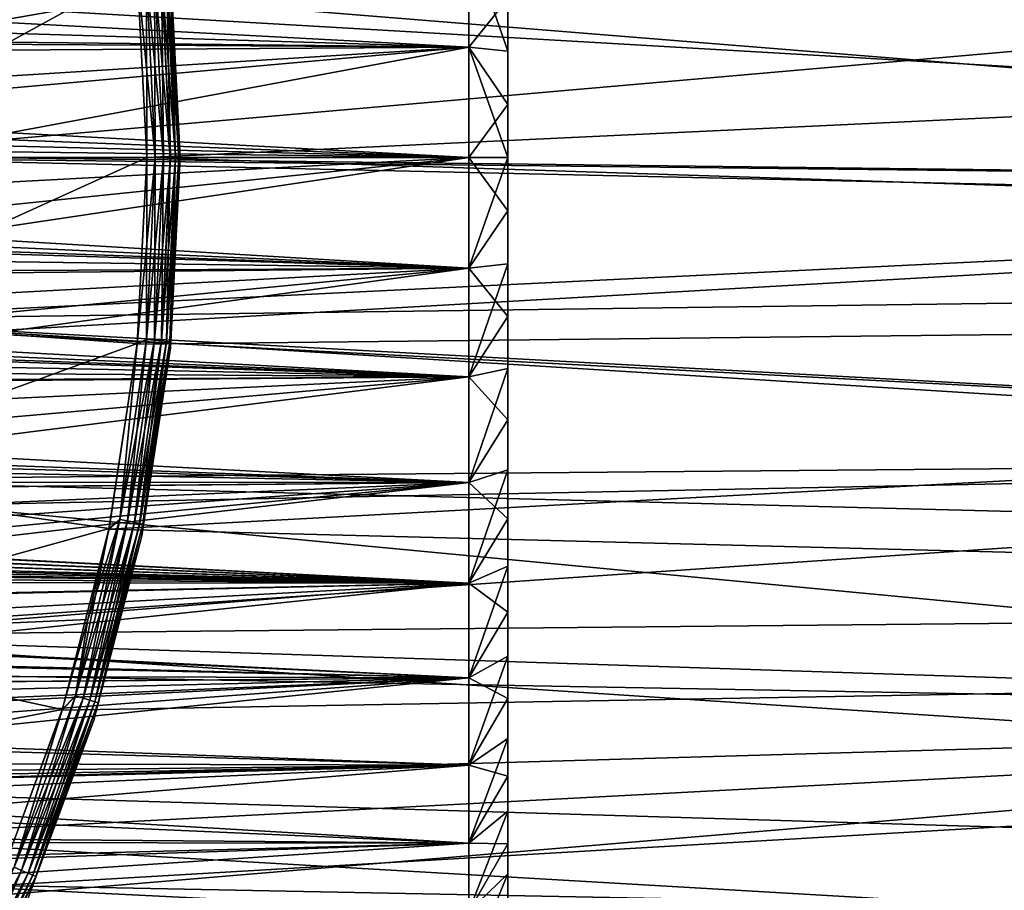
# Model space of a CAD drawing. Header units: millimetres. Extents: x -100 to 100, y -64 to 136.
# Tile 384 of 530: x 26 to 40, y -11 to 2. Entities that reach past the tile are written whole.
import ezdxf

# ---------------------------------------------------------------- set-up
doc = ezdxf.new("R2010")
doc.units = ezdxf.units.MM
doc.header["$LTSCALE"] = 159.143519
for name, color, linetype in [('113', 7, 'CONTINUOUS'), ('173', 7, 'CONTINUOUS'), ('256', 7, 'CONTINUOUS'), ('263', 7, 'CONTINUOUS'), ('264', 7, 'CONTINUOUS'), ('356', 7, 'CONTINUOUS'), ('357', 7, 'CONTINUOUS'), ('360', 7, 'CONTINUOUS'), ('361', 7, 'CONTINUOUS'), ('362', 7, 'CONTINUOUS'), ('363', 7, 'CONTINUOUS'), ('364', 7, 'CONTINUOUS'), ('397', 7, 'CONTINUOUS'), ('407', 7, 'CONTINUOUS'), ('412', 7, 'CONTINUOUS'), ('437', 7, 'CONTINUOUS')]:
    doc.layers.add(name, color=color, linetype=linetype)

msp = doc.modelspace()

# ---------------------------------------------------------------- linework, layer by layer
at = {"layer": '113', "color": 7, "linetype": 'CONTINUOUS', "true_color": 0x8c979c}
for points in [[(32.417, 1.651, -13.595), (5.946, 3.068, -13.821), (32.417, 3.277, -13.297), (32.417, 1.651, -13.595)], [(23.348, 2.181, 13.681), (23.437, 1.707, 13.746), (32.417, 3.277, 13.297), (23.348, 2.181, 13.681)], [(32.417, 3.277, 13.297), (23.437, 1.707, 13.746), (32.417, 1.651, 13.595), (32.417, 3.277, 13.297)], [(5.544, 2.47, -13.947), (5.946, 3.068, -13.821), (32.417, 1.651, -13.595), (5.544, 2.47, -13.947)], [(5.242, 1.943, -14.036), (5.544, 2.47, -13.947), (32.417, 1.651, -13.595), (5.242, 1.943, -14.036)], [(5.024, 1.476, -14.096), (5.242, 1.943, -14.036), (32.417, 1.651, -13.595), (5.024, 1.476, -14.096)], [(32.417, 0, -13.695), (5.024, 1.476, -14.096), (32.417, 1.651, -13.595), (32.417, 0, -13.695)], [(23.437, 1.707, 13.746), (23.516, 1.094, 13.807), (32.417, 1.651, 13.595), (23.437, 1.707, 13.746)], [(23.516, 1.094, 13.807), (23.536, 0.858, 13.824), (32.417, 1.651, 13.595), (23.516, 1.094, 13.807)], [(23.536, 0.858, 13.824), (23.567, 0, 13.85), (32.417, 1.651, 13.595), (23.536, 0.858, 13.824)], [(23.567, 0, 13.85), (32.417, 0, 13.695), (32.417, 1.651, 13.595), (23.567, 0, 13.85)], [(4.875, 1.062, -14.136), (5.024, 1.476, -14.096), (32.417, 0, -13.695), (4.875, 1.062, -14.136)], [(4.779, 0.688, -14.161), (4.875, 1.062, -14.136), (32.417, 0, -13.695), (4.779, 0.688, -14.161)], [(4.726, 0.34, -14.174), (4.779, 0.688, -14.161), (32.417, 0, -13.695), (4.726, 0.34, -14.174)], [(4.709, 0, -14.179), (4.726, 0.34, -14.174), (32.417, 0, -13.695), (4.709, 0, -14.179)]]:
    msp.add_3dface(points, dxfattribs=at)
at = {"layer": '173', "color": 7, "linetype": 'CONTINUOUS', "true_color": 0x8c979c}
for points in [[(4.709, 0, -14.179), (32.417, 0, -13.695), (32.417, -1.651, -13.595), (4.709, 0, -14.179)], [(4.732, -0.398, -14.173), (4.709, 0, -14.179), (32.417, -1.651, -13.595), (4.732, -0.398, -14.173)], [(23.524, -0.915, 13.82), (23.474, -1.337, 13.786), (32.417, 0, 13.695), (23.524, -0.915, 13.82)], [(32.417, 0, 13.695), (23.474, -1.337, 13.786), (32.417, -1.651, 13.595), (32.417, 0, 13.695)], [(23.555, -0.471, 13.842), (23.524, -0.915, 13.82), (32.417, 0, 13.695), (23.555, -0.471, 13.842)], [(23.567, 0, 13.85), (23.555, -0.471, 13.842), (32.417, 0, 13.695), (23.567, 0, 13.85)], [(4.806, -0.812, -14.154), (4.732, -0.398, -14.173), (32.417, -1.651, -13.595), (4.806, -0.812, -14.154)], [(4.945, -1.271, -14.118), (4.806, -0.812, -14.154), (32.417, -1.651, -13.595), (4.945, -1.271, -14.118)], [(5.168, -1.794, -14.057), (4.945, -1.271, -14.118), (32.417, -1.651, -13.595), (5.168, -1.794, -14.057)], [(23.474, -1.337, 13.786), (23.404, -1.745, 13.742), (32.417, -1.651, 13.595), (23.474, -1.337, 13.786)], [(32.417, -3.277, -13.297), (5.168, -1.794, -14.057), (32.417, -1.651, -13.595), (32.417, -3.277, -13.297)], [(23.204, -2.537, 13.622), (23.069, -2.932, 13.545), (32.417, -1.651, 13.595), (23.204, -2.537, 13.622)], [(32.417, -1.651, 13.595), (23.069, -2.932, 13.545), (32.417, -3.277, 13.297), (32.417, -1.651, 13.595)], [(23.315, -2.143, 13.687), (23.204, -2.537, 13.622), (32.417, -1.651, 13.595), (23.315, -2.143, 13.687)], [(23.404, -1.745, 13.742), (23.315, -2.143, 13.687), (32.417, -1.651, 13.595), (23.404, -1.745, 13.742)], [(5.319, -2.086, -14.014), (5.168, -1.794, -14.057), (32.417, -3.277, -13.297), (5.319, -2.086, -14.014)], [(5.5, -2.399, -13.96), (5.319, -2.086, -14.014), (32.417, -3.277, -13.297), (5.5, -2.399, -13.96)], [(5.716, -2.735, -13.894), (5.5, -2.399, -13.96), (32.417, -3.277, -13.297), (5.716, -2.735, -13.894)], [(5.967, -3.097, -13.814), (5.716, -2.735, -13.894), (32.417, -3.277, -13.297), (5.967, -3.097, -13.814)], [(23.069, -2.932, 13.545), (22.907, -3.332, 13.455), (32.417, -3.277, 13.297), (23.069, -2.932, 13.545)], [(6.258, -3.487, -13.715), (5.967, -3.097, -13.814), (32.417, -3.277, -13.297), (6.258, -3.487, -13.715)], [(32.417, -4.857, -12.805), (6.258, -3.487, -13.715), (32.417, -3.277, -13.297), (32.417, -4.857, -12.805)], [(22.498, -4.148, 13.233), (22.253, -4.555, 13.103), (32.417, -3.277, 13.297), (22.498, -4.148, 13.233)], [(32.417, -3.277, 13.297), (22.253, -4.555, 13.103), (32.417, -4.857, 12.805), (32.417, -3.277, 13.297)], [(22.717, -3.739, 13.351), (22.498, -4.148, 13.233), (32.417, -3.277, 13.297), (22.717, -3.739, 13.351)], [(22.907, -3.332, 13.455), (22.717, -3.739, 13.351), (32.417, -3.277, 13.297), (22.907, -3.332, 13.455)], [(6.592, -3.908, -13.595), (6.258, -3.487, -13.715), (32.417, -4.857, -12.805), (6.592, -3.908, -13.595)], [(6.972, -4.362, -13.45), (6.592, -3.908, -13.595), (32.417, -4.857, -12.805), (6.972, -4.362, -13.45)], [(7.399, -4.852, -13.273), (6.972, -4.362, -13.45), (32.417, -4.857, -12.805), (7.399, -4.852, -13.273)], [(22.253, -4.555, 13.103), (21.985, -4.951, 12.964), (32.417, -4.857, 12.805), (22.253, -4.555, 13.103)], [(7.63, -5.071, -13.186), (7.399, -4.852, -13.273), (32.417, -4.857, -12.805), (7.63, -5.071, -13.186)], [(32.417, -6.364, -12.126), (7.63, -5.071, -13.186), (32.417, -4.857, -12.805), (32.417, -6.364, -12.126)], [(21.186, -5.938, 12.558), (20.953, -6.188, 12.441), (32.417, -4.857, 12.805), (21.186, -5.938, 12.558)], [(32.417, -4.857, 12.805), (20.953, -6.188, 12.441), (32.417, -6.364, 12.126), (32.417, -4.857, 12.805)], [(21.437, -5.653, 12.684), (21.186, -5.938, 12.558), (32.417, -4.857, 12.805), (21.437, -5.653, 12.684)], [(21.707, -5.322, 12.821), (21.437, -5.653, 12.684), (32.417, -4.857, 12.805), (21.707, -5.322, 12.821)], [(21.985, -4.951, 12.964), (21.707, -5.322, 12.821), (32.417, -4.857, 12.805), (21.985, -4.951, 12.964)], [(7.659, -5.095, -13.176), (7.63, -5.071, -13.186), (32.417, -6.364, -12.126), (7.659, -5.095, -13.176)], [(7.947, -5.305, -13.088), (7.659, -5.095, -13.176), (32.417, -6.364, -12.126), (7.947, -5.305, -13.088)], [(7.979, -5.326, -13.079), (7.947, -5.305, -13.088), (32.417, -6.364, -12.126), (7.979, -5.326, -13.079)], [(8.346, -5.538, -12.983), (7.979, -5.326, -13.079), (32.417, -6.364, -12.126), (8.346, -5.538, -12.983)], [(8.371, -5.551, -12.977), (8.346, -5.538, -12.983), (32.417, -6.364, -12.126), (8.371, -5.551, -12.977)], [(8.741, -5.729, -12.893), (8.371, -5.551, -12.977), (32.417, -6.364, -12.126), (8.741, -5.729, -12.893)], [(8.926, -5.809, -12.853), (8.741, -5.729, -12.893), (32.417, -6.364, -12.126), (8.926, -5.809, -12.853)], [(9.164, -5.905, -12.805), (8.926, -5.809, -12.853), (32.417, -6.364, -12.126), (9.164, -5.905, -12.805)], [(9.626, -6.072, -12.718), (9.164, -5.905, -12.805), (32.417, -6.364, -12.126), (9.626, -6.072, -12.718)], [(9.643, -6.077, -12.715), (9.626, -6.072, -12.718), (32.417, -6.364, -12.126), (9.643, -6.077, -12.715)], [(10.067, -6.21, -12.642), (9.643, -6.077, -12.715), (32.417, -6.364, -12.126), (10.067, -6.21, -12.642)], [(10.564, -6.345, -12.565), (10.067, -6.21, -12.642), (32.417, -6.364, -12.126), (10.564, -6.345, -12.565)], [(20.953, -6.188, 12.441), (20.509, -6.627, 12.222), (32.417, -6.364, 12.126), (20.953, -6.188, 12.441)], [(12.1, -6.782, -12.304), (10.564, -6.345, -12.565), (32.417, -6.364, -12.126), (12.1, -6.782, -12.304)], [(32.417, -7.78, -11.271), (12.1, -6.782, -12.304), (32.417, -6.364, -12.126), (32.417, -7.78, -11.271)], [(19.639, -7.382, 11.799), (19.209, -7.742, 11.575), (32.417, -6.364, 12.126), (19.639, -7.382, 11.799)], [(32.417, -6.364, 12.126), (19.209, -7.742, 11.575), (32.417, -7.78, 11.271), (32.417, -6.364, 12.126)], [(20.069, -7.024, 12.007), (19.639, -7.382, 11.799), (32.417, -6.364, 12.126), (20.069, -7.024, 12.007)], [(20.509, -6.627, 12.222), (20.069, -7.024, 12.007), (32.417, -6.364, 12.126), (20.509, -6.627, 12.222)], [(12.263, -6.835, -12.272), (12.1, -6.782, -12.304), (32.417, -7.78, -11.271), (12.263, -6.835, -12.272)], [(13.577, -7.309, -11.969), (12.263, -6.835, -12.272), (32.417, -7.78, -11.271), (13.577, -7.309, -11.969)], [(13.714, -7.364, -11.932), (13.577, -7.309, -11.969), (32.417, -7.78, -11.271), (13.714, -7.364, -11.932)], [(14.955, -7.916, -11.547), (13.714, -7.364, -11.932), (32.417, -7.78, -11.271), (14.955, -7.916, -11.547)], [(14.968, -7.922, -11.542), (14.955, -7.916, -11.547), (32.417, -7.78, -11.271), (14.968, -7.922, -11.542)], [(16.023, -8.481, -11.115), (14.968, -7.922, -11.542), (32.417, -7.78, -11.271), (16.023, -8.481, -11.115)], [(32.417, -9.082, -10.251), (16.023, -8.481, -11.115), (32.417, -7.78, -11.271), (32.417, -9.082, -10.251)], [(18.268, -8.834, 10.786), (18.074, -9.24, 10.445), (32.417, -7.78, 11.271), (18.268, -8.834, 10.786)], [(32.417, -7.78, 11.271), (18.074, -9.24, 10.445), (32.417, -9.082, 10.251), (32.417, -7.78, 11.271)], [(18.512, -8.465, 11.073), (18.268, -8.834, 10.786), (32.417, -7.78, 11.271), (18.512, -8.465, 11.073)], [(18.817, -8.111, 11.328), (18.512, -8.465, 11.073), (32.417, -7.78, 11.271), (18.817, -8.111, 11.328)], [(19.209, -7.742, 11.575), (18.817, -8.111, 11.328), (32.417, -7.78, 11.271), (19.209, -7.742, 11.575)], [(16.259, -8.618, -11.004), (16.023, -8.481, -11.115), (32.417, -9.082, -10.251), (16.259, -8.618, -11.004)], [(16.94, -9.046, -10.639), (16.259, -8.618, -11.004), (32.417, -9.082, -10.251), (16.94, -9.046, -10.639)], [(17.405, -9.367, -10.347), (16.94, -9.046, -10.639), (32.417, -9.082, -10.251), (17.405, -9.367, -10.347)], [(32.417, -10.251, -9.082), (17.405, -9.367, -10.347), (32.417, -9.082, -10.251), (32.417, -10.251, -9.082)], [(17.991, -9.472, 10.237), (17.918, -9.732, 9.992), (32.417, -9.082, 10.251), (17.991, -9.472, 10.237)], [(17.918, -9.732, 9.992), (18.491, -10.235, 9.462), (32.417, -9.082, 10.251), (17.918, -9.732, 9.992)], [(18.074, -9.24, 10.445), (17.991, -9.472, 10.237), (32.417, -9.082, 10.251), (18.074, -9.24, 10.445)], [(32.417, -9.082, 10.251), (18.491, -10.235, 9.462), (32.417, -10.251, 9.082), (32.417, -9.082, 10.251)], [(17.721, -9.601, -10.123), (17.405, -9.367, -10.347), (32.417, -10.251, -9.082), (17.721, -9.601, -10.123)], [(18.38, -10.137, -9.569), (17.721, -9.601, -10.123), (32.417, -10.251, -9.082), (18.38, -10.137, -9.569)], [(18.918, -10.603, -9.036), (18.38, -10.137, -9.569), (32.417, -10.251, -9.082), (18.918, -10.603, -9.036)], [(18.491, -10.235, 9.462), (19.024, -10.693, 8.926), (32.417, -10.251, 9.082), (18.491, -10.235, 9.462)], [(32.417, -11.271, -7.78), (18.918, -10.603, -9.036), (32.417, -10.251, -9.082), (32.417, -11.271, -7.78)], [(19.024, -10.693, 8.926), (19.516, -11.11, 8.386), (32.417, -10.251, 9.082), (19.024, -10.693, 8.926)], [(32.417, -10.251, 9.082), (19.516, -11.11, 8.386), (32.417, -11.271, 7.78), (32.417, -10.251, 9.082)], [(19.416, -11.027, -8.499), (18.918, -10.603, -9.036), (32.417, -11.271, -7.78), (19.416, -11.027, -8.499)]]:
    msp.add_3dface(points, dxfattribs=at)
at = {"layer": '256', "linetype": 'CONTINUOUS'}
for points in [[(33, 2.377, 12.46), (33, 1.59, 12.585), (33, 2.377, -12.46), (33, 2.377, 12.46)], [(33, 2.377, -12.46), (33, 1.59, 12.585), (33, 1.59, -12.585), (33, 2.377, -12.46)], [(33, 1.59, 12.585), (33, 0.796, 12.66), (33, 1.59, -12.585), (33, 1.59, 12.585)], [(33, 1.59, -12.585), (33, 0.796, 12.66), (33, 0.796, -12.66), (33, 1.59, -12.585)], [(33, 0, 12.685), (33, 0, -12.685), (33, 0.796, -12.66), (33, 0, 12.685)], [(33, 0.796, 12.66), (33, 0, 12.685), (33, 0.796, -12.66), (33, 0.796, 12.66)], [(33, -0.796, -12.66), (33, 0, -12.685), (33, -0.796, 12.66), (33, -0.796, -12.66)], [(33, -0.796, 12.66), (33, 0, -12.685), (33, 0, 12.685), (33, -0.796, 12.66)], [(33, -1.59, -12.585), (33, -0.796, -12.66), (33, -1.59, 12.585), (33, -1.59, -12.585)], [(33, -1.59, 12.585), (33, -0.796, -12.66), (33, -0.796, 12.66), (33, -1.59, 12.585)], [(33, -2.377, -12.46), (33, -1.59, -12.585), (33, -2.377, 12.46), (33, -2.377, -12.46)], [(33, -2.377, 12.46), (33, -1.59, -12.585), (33, -1.59, 12.585), (33, -2.377, 12.46)], [(33, -3.154, -12.286), (33, -2.377, -12.46), (33, -3.154, 12.286), (33, -3.154, -12.286)], [(33, -3.154, 12.286), (33, -2.377, -12.46), (33, -2.377, 12.46), (33, -3.154, 12.286)], [(33, -3.92, -12.064), (33, -3.154, -12.286), (33, -3.92, 12.064), (33, -3.92, -12.064)], [(33, -3.92, 12.064), (33, -3.154, -12.286), (33, -3.154, 12.286), (33, -3.92, 12.064)], [(33, -4.67, -11.794), (33, -3.92, -12.064), (33, -4.67, 11.794), (33, -4.67, -11.794)], [(33, -4.67, 11.794), (33, -3.92, -12.064), (33, -3.92, 12.064), (33, -4.67, 11.794)], [(33, -5.401, -11.478), (33, -4.67, -11.794), (33, -5.401, 11.478), (33, -5.401, -11.478)], [(33, -5.401, 11.478), (33, -4.67, -11.794), (33, -4.67, 11.794), (33, -5.401, 11.478)], [(33, -6.111, -11.116), (33, -5.401, -11.478), (33, -6.111, 11.116), (33, -6.111, -11.116)], [(33, -6.111, 11.116), (33, -5.401, -11.478), (33, -5.401, 11.478), (33, -6.111, 11.116)], [(33, -6.797, -10.71), (33, -6.111, -11.116), (33, -6.797, 10.71), (33, -6.797, -10.71)], [(33, -6.797, 10.71), (33, -6.111, -11.116), (33, -6.111, 11.116), (33, -6.797, 10.71)], [(33, -7.456, -10.262), (33, -6.797, -10.71), (33, -7.456, 10.262), (33, -7.456, -10.262)], [(33, -7.456, 10.262), (33, -6.797, -10.71), (33, -6.797, 10.71), (33, -7.456, 10.262)], [(33, -8.086, -9.774), (33, -7.456, -10.262), (33, -8.086, 9.774), (33, -8.086, -9.774)], [(33, -8.086, 9.774), (33, -7.456, -10.262), (33, -7.456, 10.262), (33, -8.086, 9.774)], [(33, -8.684, -9.247), (33, -8.086, -9.774), (33, -8.684, 9.247), (33, -8.684, -9.247)], [(33, -8.684, 9.247), (33, -8.086, -9.774), (33, -8.086, 9.774), (33, -8.684, 9.247)], [(33, -9.247, -8.684), (33, -8.684, -9.247), (33, -9.247, 8.684), (33, -9.247, -8.684)], [(33, -9.247, 8.684), (33, -8.684, -9.247), (33, -8.684, 9.247), (33, -9.247, 8.684)], [(33, -9.774, -8.086), (33, -9.247, -8.684), (33, -9.774, 8.086), (33, -9.774, -8.086)], [(33, -9.774, 8.086), (33, -9.247, -8.684), (33, -9.247, 8.684), (33, -9.774, 8.086)], [(33, -10.263, -7.456), (33, -9.774, -8.086), (33, -10.263, 7.456), (33, -10.263, -7.456)], [(33, -10.263, 7.456), (33, -9.774, -8.086), (33, -9.774, 8.086), (33, -10.263, 7.456)], [(33, -10.71, -6.797), (33, -10.263, -7.456), (33, -10.71, 6.797), (33, -10.71, -6.797)], [(33, -10.71, 6.797), (33, -10.263, -7.456), (33, -10.263, 7.456), (33, -10.71, 6.797)], [(33, -11.116, -6.111), (33, -10.71, -6.797), (33, -11.116, 6.111), (33, -11.116, -6.111)], [(33, -11.116, 6.111), (33, -10.71, -6.797), (33, -10.71, 6.797), (33, -11.116, 6.111)]]:
    msp.add_3dface(points, dxfattribs=at)
at = {"layer": '263', "linetype": 'CONTINUOUS'}
for points in [[(32.417, 1.651, -13.595), (32.417, 3.277, -13.297), (33, 1.59, -12.585), (32.417, 1.651, -13.595)], [(32.417, 3.277, -13.297), (33, 2.377, -12.46), (33, 1.59, -12.585), (32.417, 3.277, -13.297)], [(32.417, 3.277, 13.297), (32.417, 1.651, 13.595), (33, 2.377, 12.46), (32.417, 3.277, 13.297)], [(32.417, 1.651, 13.595), (33, 1.59, 12.585), (33, 2.377, 12.46), (32.417, 1.651, 13.595)], [(32.417, 1.651, 13.595), (32.417, 0, 13.695), (33, 0.796, 12.66), (32.417, 1.651, 13.595)], [(32.417, 0, -13.695), (32.417, 1.651, -13.595), (33, 0, -12.685), (32.417, 0, -13.695)], [(33, 0, -12.685), (32.417, 1.651, -13.595), (33, 0.796, -12.66), (33, 0, -12.685)], [(32.417, 1.651, -13.595), (33, 1.59, -12.585), (33, 0.796, -12.66), (32.417, 1.651, -13.595)], [(32.417, 1.651, 13.595), (33, 0.796, 12.66), (33, 1.59, 12.585), (32.417, 1.651, 13.595)], [(32.417, 0, 13.695), (33, 0, 12.685), (33, 0.796, 12.66), (32.417, 0, 13.695)]]:
    msp.add_3dface(points, dxfattribs=at)
at = {"layer": '264', "linetype": 'CONTINUOUS'}
for points in [[(32.417, 0, 13.695), (32.417, -1.651, 13.595), (33, 0, 12.685), (32.417, 0, 13.695)], [(32.417, -1.651, -13.595), (32.417, 0, -13.695), (33, -0.796, -12.66), (32.417, -1.651, -13.595)], [(32.417, 0, -13.695), (33, 0, -12.685), (33, -0.796, -12.66), (32.417, 0, -13.695)], [(32.417, -1.651, 13.595), (33, -0.796, 12.66), (33, 0, 12.685), (32.417, -1.651, 13.595)], [(32.417, -1.651, 13.595), (33, -1.59, 12.585), (33, -0.796, 12.66), (32.417, -1.651, 13.595)], [(32.417, -1.651, -13.595), (33, -0.796, -12.66), (33, -1.59, -12.585), (32.417, -1.651, -13.595)], [(32.417, -1.651, 13.595), (32.417, -3.277, 13.297), (33, -1.59, 12.585), (32.417, -1.651, 13.595)], [(32.417, -3.277, 13.297), (33, -2.377, 12.46), (33, -1.59, 12.585), (32.417, -3.277, 13.297)], [(32.417, -1.651, -13.595), (33, -1.59, -12.585), (33, -2.377, -12.46), (32.417, -1.651, -13.595)], [(32.417, -3.277, -13.297), (32.417, -1.651, -13.595), (33, -2.377, -12.46), (32.417, -3.277, -13.297)], [(32.417, -3.277, 13.297), (33, -3.154, 12.286), (33, -2.377, 12.46), (32.417, -3.277, 13.297)], [(32.417, -3.277, -13.297), (33, -2.377, -12.46), (33, -3.154, -12.286), (32.417, -3.277, -13.297)], [(32.417, -3.277, 13.297), (32.417, -4.857, 12.805), (33, -3.154, 12.286), (32.417, -3.277, 13.297)], [(32.417, -4.857, 12.805), (33, -3.92, 12.064), (33, -3.154, 12.286), (32.417, -4.857, 12.805)], [(32.417, -3.277, -13.297), (33, -3.154, -12.286), (33, -3.92, -12.064), (32.417, -3.277, -13.297)], [(32.417, -4.857, -12.805), (32.417, -3.277, -13.297), (33, -3.92, -12.064), (32.417, -4.857, -12.805)], [(32.417, -4.857, 12.805), (33, -4.67, 11.794), (33, -3.92, 12.064), (32.417, -4.857, 12.805)], [(32.417, -4.857, -12.805), (33, -3.92, -12.064), (33, -4.67, -11.794), (32.417, -4.857, -12.805)], [(32.417, -4.857, 12.805), (32.417, -6.364, 12.126), (33, -4.67, 11.794), (32.417, -4.857, 12.805)], [(32.417, -6.364, 12.126), (33, -5.401, 11.478), (33, -4.67, 11.794), (32.417, -6.364, 12.126)], [(32.417, -4.857, -12.805), (33, -4.67, -11.794), (33, -5.401, -11.478), (32.417, -4.857, -12.805)], [(32.417, -6.364, -12.126), (32.417, -4.857, -12.805), (33, -5.401, -11.478), (32.417, -6.364, -12.126)], [(32.417, -6.364, 12.126), (33, -6.111, 11.116), (33, -5.401, 11.478), (32.417, -6.364, 12.126)], [(32.417, -6.364, -12.126), (33, -5.401, -11.478), (33, -6.111, -11.116), (32.417, -6.364, -12.126)], [(32.417, -6.364, 12.126), (32.417, -7.78, 11.271), (33, -6.111, 11.116), (32.417, -6.364, 12.126)], [(32.417, -7.78, 11.271), (33, -6.797, 10.71), (33, -6.111, 11.116), (32.417, -7.78, 11.271)], [(32.417, -6.364, -12.126), (33, -6.111, -11.116), (33, -6.797, -10.71), (32.417, -6.364, -12.126)], [(32.417, -7.78, -11.271), (32.417, -6.364, -12.126), (33, -6.797, -10.71), (32.417, -7.78, -11.271)], [(32.417, -7.78, 11.271), (33, -7.456, 10.262), (33, -6.797, 10.71), (32.417, -7.78, 11.271)], [(32.417, -7.78, -11.271), (33, -6.797, -10.71), (33, -7.456, -10.262), (32.417, -7.78, -11.271)], [(32.417, -7.78, 11.271), (32.417, -9.082, 10.251), (33, -7.456, 10.262), (32.417, -7.78, 11.271)], [(32.417, -9.082, 10.251), (33, -8.086, 9.774), (33, -7.456, 10.262), (32.417, -9.082, 10.251)], [(32.417, -7.78, -11.271), (33, -7.456, -10.262), (33, -8.086, -9.774), (32.417, -7.78, -11.271)], [(32.417, -9.082, -10.251), (32.417, -7.78, -11.271), (33, -8.086, -9.774), (32.417, -9.082, -10.251)], [(32.417, -9.082, 10.251), (33, -8.684, 9.247), (33, -8.086, 9.774), (32.417, -9.082, 10.251)], [(32.417, -9.082, -10.251), (33, -8.086, -9.774), (33, -8.684, -9.247), (32.417, -9.082, -10.251)], [(32.417, -9.082, 10.251), (32.417, -10.251, 9.082), (33, -8.684, 9.247), (32.417, -9.082, 10.251)], [(32.417, -10.251, 9.082), (33, -9.247, 8.684), (33, -8.684, 9.247), (32.417, -10.251, 9.082)], [(32.417, -9.082, -10.251), (33, -8.684, -9.247), (33, -9.247, -8.684), (32.417, -9.082, -10.251)], [(32.417, -10.251, -9.082), (32.417, -9.082, -10.251), (33, -9.247, -8.684), (32.417, -10.251, -9.082)], [(32.417, -10.251, 9.082), (33, -9.774, 8.086), (33, -9.247, 8.684), (32.417, -10.251, 9.082)], [(32.417, -10.251, -9.082), (33, -9.247, -8.684), (33, -9.774, -8.086), (32.417, -10.251, -9.082)], [(32.417, -10.251, 9.082), (32.417, -11.271, 7.78), (33, -9.774, 8.086), (32.417, -10.251, 9.082)], [(32.417, -11.271, 7.78), (33, -10.263, 7.456), (33, -9.774, 8.086), (32.417, -11.271, 7.78)], [(32.417, -10.251, -9.082), (33, -9.774, -8.086), (33, -10.263, -7.456), (32.417, -10.251, -9.082)], [(32.417, -11.271, -7.78), (32.417, -10.251, -9.082), (33, -10.263, -7.456), (32.417, -11.271, -7.78)], [(32.417, -11.271, 7.78), (33, -10.71, 6.797), (33, -10.263, 7.456), (32.417, -11.271, 7.78)], [(32.417, -11.271, -7.78), (33, -10.263, -7.456), (33, -10.71, -6.797), (32.417, -11.271, -7.78)], [(32.417, -11.271, 7.78), (32.417, -12.126, 6.364), (33, -10.71, 6.797), (32.417, -11.271, 7.78)], [(32.417, -12.126, 6.364), (33, -11.116, 6.111), (33, -10.71, 6.797), (32.417, -12.126, 6.364)], [(32.417, -11.271, -7.78), (33, -10.71, -6.797), (33, -11.116, -6.111), (32.417, -11.271, -7.78)]]:
    msp.add_3dface(points, dxfattribs=at)
at = {"layer": '356', "color": 7, "linetype": 'CONTINUOUS', "true_color": 0x323232}
for points in [[(27.956, 2.843, 47.2), (28.1, 0, 47.2), (27.956, 2.843, 46.2), (27.956, 2.843, 47.2)], [(27.956, 2.843, 46.2), (28.1, 0, 47.2), (28.1, 0, 46.2), (27.956, 2.843, 46.2)]]:
    msp.add_3dface(points, dxfattribs=at)
at = {"layer": '357', "color": 7, "linetype": 'CONTINUOUS', "true_color": 0x323232}
for points in [[(22.269, 2.422, 47.7), (22.4, 0, 47.7), (27.46, 2.781, 47.7), (22.269, 2.422, 47.7)], [(27.46, 2.781, 47.7), (22.4, 0, 47.7), (27.6, 0, 47.7), (27.46, 2.781, 47.7)], [(22.4, 0, 47.7), (22.269, -2.422, 47.7), (27.6, 0, 47.7), (22.4, 0, 47.7)], [(27.6, 0, 47.7), (22.269, -2.422, 47.7), (27.46, -2.781, 47.7), (27.6, 0, 47.7)], [(22.269, -2.422, 47.7), (21.876, -4.815, 47.7), (27.46, -2.781, 47.7), (22.269, -2.422, 47.7)], [(27.46, -2.781, 47.7), (21.876, -4.815, 47.7), (27.037, -5.544, 47.7), (27.46, -2.781, 47.7)], [(21.876, -4.815, 47.7), (21.227, -7.152, 47.7), (27.037, -5.544, 47.7), (21.876, -4.815, 47.7)], [(27.037, -5.544, 47.7), (21.227, -7.152, 47.7), (26.722, -6.907, 47.7), (27.037, -5.544, 47.7)], [(26.722, -6.907, 47.7), (21.227, -7.152, 47.7), (26.337, -8.253, 47.7), (26.722, -6.907, 47.7)], [(21.227, -7.152, 47.7), (20.33, -9.406, 47.7), (26.337, -8.253, 47.7), (21.227, -7.152, 47.7)], [(26.337, -8.253, 47.7), (20.33, -9.406, 47.7), (25.367, -10.875, 47.7), (26.337, -8.253, 47.7)]]:
    msp.add_3dface(points, dxfattribs=at)
at = {"layer": '360', "color": 7, "linetype": 'CONTINUOUS', "true_color": 0x323232}
for points in [[(28.1, 0, 46.2), (28.1, 0, 47.2), (27.956, -2.843, 47.2), (28.1, 0, 46.2)], [(28.1, 0, 46.2), (27.956, -2.843, 47.2), (27.956, -2.843, 46.2), (28.1, 0, 46.2)], [(27.956, -2.843, 47.2), (27.525, -5.656, 47.2), (27.956, -2.843, 46.2), (27.956, -2.843, 47.2)], [(27.956, -2.843, 46.2), (27.525, -5.656, 47.2), (27.525, -5.656, 46.2), (27.956, -2.843, 46.2)], [(27.525, -5.656, 47.2), (26.811, -8.412, 47.2), (27.525, -5.656, 46.2), (27.525, -5.656, 47.2)], [(27.525, -5.656, 46.2), (26.811, -8.412, 47.2), (26.811, -8.412, 46.2), (27.525, -5.656, 46.2)], [(26.811, -8.412, 47.2), (25.823, -11.081, 47.2), (26.811, -8.412, 46.2), (26.811, -8.412, 47.2)], [(26.811, -8.412, 46.2), (25.823, -11.081, 47.2), (25.823, -11.081, 46.2), (26.811, -8.412, 46.2)]]:
    msp.add_3dface(points, dxfattribs=at)
at = {"layer": '361', "color": 7, "linetype": 'CONTINUOUS', "true_color": 0x323232}
for points in [[(27.956, 2.843, 47.2), (27.948, 2.753, 47.329), (28.083, 0, 47.329), (27.956, 2.843, 47.2)], [(28.1, 0, 47.2), (27.956, 2.843, 47.2), (28.083, 0, 47.329), (28.1, 0, 47.2)], [(27.46, 2.781, 47.7), (27.6, 0, 47.7), (27.596, 2.718, 47.683), (27.46, 2.781, 47.7)], [(27.596, 2.718, 47.683), (27.729, 0, 47.683), (27.716, 2.73, 47.633), (27.596, 2.718, 47.683)], [(27.596, 2.718, 47.683), (27.6, 0, 47.7), (27.729, 0, 47.683), (27.596, 2.718, 47.683)], [(27.716, 2.73, 47.633), (27.85, 0, 47.633), (27.819, 2.74, 47.553), (27.716, 2.73, 47.633)], [(27.716, 2.73, 47.633), (27.729, 0, 47.683), (27.85, 0, 47.633), (27.716, 2.73, 47.633)], [(27.819, 2.74, 47.553), (27.954, 0, 47.553), (27.898, 2.748, 47.45), (27.819, 2.74, 47.553)], [(27.819, 2.74, 47.553), (27.85, 0, 47.633), (27.954, 0, 47.553), (27.819, 2.74, 47.553)], [(27.898, 2.748, 47.45), (28.033, 0, 47.45), (27.948, 2.753, 47.329), (27.898, 2.748, 47.45)], [(27.898, 2.748, 47.45), (27.954, 0, 47.553), (28.033, 0, 47.45), (27.898, 2.748, 47.45)], [(27.948, 2.753, 47.329), (28.033, 0, 47.45), (28.083, 0, 47.329), (27.948, 2.753, 47.329)]]:
    msp.add_3dface(points, dxfattribs=at)
at = {"layer": '362', "color": 7, "linetype": 'CONTINUOUS', "true_color": 0x323232}
for points in [[(27.6, 0, 47.7), (27.46, -2.781, 47.7), (27.729, 0, 47.683), (27.6, 0, 47.7)], [(27.729, 0, 47.683), (27.46, -2.781, 47.7), (27.596, -2.718, 47.683), (27.729, 0, 47.683)], [(27.85, 0, 47.633), (27.729, 0, 47.683), (27.596, -2.718, 47.683), (27.85, 0, 47.633)], [(27.85, 0, 47.633), (27.596, -2.718, 47.683), (27.716, -2.73, 47.633), (27.85, 0, 47.633)], [(27.954, 0, 47.553), (27.85, 0, 47.633), (27.716, -2.73, 47.633), (27.954, 0, 47.553)], [(27.954, 0, 47.553), (27.716, -2.73, 47.633), (27.819, -2.74, 47.553), (27.954, 0, 47.553)], [(28.033, 0, 47.45), (27.954, 0, 47.553), (27.819, -2.74, 47.553), (28.033, 0, 47.45)], [(28.033, 0, 47.45), (27.819, -2.74, 47.553), (27.898, -2.748, 47.45), (28.033, 0, 47.45)], [(28.083, 0, 47.329), (28.033, 0, 47.45), (27.898, -2.748, 47.45), (28.083, 0, 47.329)], [(28.083, 0, 47.329), (27.898, -2.748, 47.45), (27.948, -2.753, 47.329), (28.083, 0, 47.329)], [(27.956, -2.843, 47.2), (28.1, 0, 47.2), (27.948, -2.753, 47.329), (27.956, -2.843, 47.2)], [(28.1, 0, 47.2), (28.083, 0, 47.329), (27.948, -2.753, 47.329), (28.1, 0, 47.2)], [(27.46, -2.781, 47.7), (27.037, -5.544, 47.7), (27.197, -5.41, 47.683), (27.46, -2.781, 47.7)], [(27.596, -2.718, 47.683), (27.46, -2.781, 47.7), (27.197, -5.41, 47.683), (27.596, -2.718, 47.683)], [(27.596, -2.718, 47.683), (27.197, -5.41, 47.683), (27.716, -2.73, 47.633), (27.596, -2.718, 47.683)], [(27.716, -2.73, 47.633), (27.197, -5.41, 47.683), (27.315, -5.433, 47.633), (27.716, -2.73, 47.633)], [(27.716, -2.73, 47.633), (27.315, -5.433, 47.633), (27.819, -2.74, 47.553), (27.716, -2.73, 47.633)], [(27.819, -2.74, 47.553), (27.315, -5.433, 47.633), (27.417, -5.454, 47.553), (27.819, -2.74, 47.553)], [(27.819, -2.74, 47.553), (27.417, -5.454, 47.553), (27.898, -2.748, 47.45), (27.819, -2.74, 47.553)], [(27.898, -2.748, 47.45), (27.417, -5.454, 47.553), (27.495, -5.469, 47.45), (27.898, -2.748, 47.45)], [(27.898, -2.748, 47.45), (27.495, -5.469, 47.45), (27.948, -2.753, 47.329), (27.898, -2.748, 47.45)], [(27.948, -2.753, 47.329), (27.495, -5.469, 47.45), (27.543, -5.479, 47.329), (27.948, -2.753, 47.329)], [(27.956, -2.843, 47.2), (27.948, -2.753, 47.329), (27.543, -5.479, 47.329), (27.956, -2.843, 47.2)], [(27.525, -5.656, 47.2), (27.956, -2.843, 47.2), (27.543, -5.479, 47.329), (27.525, -5.656, 47.2)], [(27.197, -5.41, 47.683), (26.722, -6.907, 47.7), (26.535, -8.049, 47.683), (27.197, -5.41, 47.683)], [(27.197, -5.41, 47.683), (26.535, -8.049, 47.683), (27.315, -5.433, 47.633), (27.197, -5.41, 47.683)], [(27.315, -5.433, 47.633), (26.535, -8.049, 47.683), (26.651, -8.084, 47.633), (27.315, -5.433, 47.633)], [(27.315, -5.433, 47.633), (26.651, -8.084, 47.633), (27.417, -5.454, 47.553), (27.315, -5.433, 47.633)], [(27.037, -5.544, 47.7), (26.722, -6.907, 47.7), (27.197, -5.41, 47.683), (27.037, -5.544, 47.7)], [(27.417, -5.454, 47.553), (26.651, -8.084, 47.633), (26.75, -8.115, 47.553), (27.417, -5.454, 47.553)], [(27.417, -5.454, 47.553), (26.75, -8.115, 47.553), (27.495, -5.469, 47.45), (27.417, -5.454, 47.553)], [(27.495, -5.469, 47.45), (26.75, -8.115, 47.553), (26.826, -8.138, 47.45), (27.495, -5.469, 47.45)], [(27.495, -5.469, 47.45), (26.826, -8.138, 47.45), (27.543, -5.479, 47.329), (27.495, -5.469, 47.45)], [(27.543, -5.479, 47.329), (26.826, -8.138, 47.45), (26.874, -8.152, 47.329), (27.543, -5.479, 47.329)], [(27.525, -5.656, 47.2), (27.543, -5.479, 47.329), (26.874, -8.152, 47.329), (27.525, -5.656, 47.2)], [(26.811, -8.412, 47.2), (27.525, -5.656, 47.2), (26.874, -8.152, 47.329), (26.811, -8.412, 47.2)], [(26.722, -6.907, 47.7), (26.337, -8.253, 47.7), (26.535, -8.049, 47.683), (26.722, -6.907, 47.7)], [(26.535, -8.049, 47.683), (26.337, -8.253, 47.7), (25.619, -10.612, 47.683), (26.535, -8.049, 47.683)], [(26.535, -8.049, 47.683), (25.619, -10.612, 47.683), (26.651, -8.084, 47.633), (26.535, -8.049, 47.683)], [(26.651, -8.084, 47.633), (25.619, -10.612, 47.683), (25.73, -10.658, 47.633), (26.651, -8.084, 47.633)], [(26.651, -8.084, 47.633), (25.73, -10.658, 47.633), (26.75, -8.115, 47.553), (26.651, -8.084, 47.633)], [(26.75, -8.115, 47.553), (25.73, -10.658, 47.633), (25.826, -10.697, 47.553), (26.75, -8.115, 47.553)], [(26.75, -8.115, 47.553), (25.826, -10.697, 47.553), (26.826, -8.138, 47.45), (26.75, -8.115, 47.553)], [(26.826, -8.138, 47.45), (25.826, -10.697, 47.553), (25.899, -10.728, 47.45), (26.826, -8.138, 47.45)], [(26.826, -8.138, 47.45), (25.899, -10.728, 47.45), (26.874, -8.152, 47.329), (26.826, -8.138, 47.45)], [(26.874, -8.152, 47.329), (25.899, -10.728, 47.45), (25.945, -10.747, 47.329), (26.874, -8.152, 47.329)], [(26.811, -8.412, 47.2), (26.874, -8.152, 47.329), (25.945, -10.747, 47.329), (26.811, -8.412, 47.2)], [(26.337, -8.253, 47.7), (25.367, -10.875, 47.7), (25.619, -10.612, 47.683), (26.337, -8.253, 47.7)], [(25.823, -11.081, 47.2), (26.811, -8.412, 47.2), (25.945, -10.747, 47.329), (25.823, -11.081, 47.2)], [(25.619, -10.612, 47.683), (24.455, -13.072, 47.683), (25.73, -10.658, 47.633), (25.619, -10.612, 47.683)], [(25.73, -10.658, 47.633), (24.455, -13.072, 47.683), (24.562, -13.128, 47.633), (25.73, -10.658, 47.633)], [(25.73, -10.658, 47.633), (24.562, -13.128, 47.633), (25.826, -10.697, 47.553), (25.73, -10.658, 47.633)], [(25.826, -10.697, 47.553), (24.562, -13.128, 47.633), (24.653, -13.177, 47.553), (25.826, -10.697, 47.553)], [(25.826, -10.697, 47.553), (24.653, -13.177, 47.553), (25.899, -10.728, 47.45), (25.826, -10.697, 47.553)], [(25.899, -10.728, 47.45), (24.653, -13.177, 47.553), (24.723, -13.215, 47.45), (25.899, -10.728, 47.45)], [(25.899, -10.728, 47.45), (24.723, -13.215, 47.45), (25.945, -10.747, 47.329), (25.899, -10.728, 47.45)], [(25.945, -10.747, 47.329), (24.723, -13.215, 47.45), (24.767, -13.238, 47.329), (25.945, -10.747, 47.329)], [(25.823, -11.081, 47.2), (25.945, -10.747, 47.329), (24.767, -13.238, 47.329), (25.823, -11.081, 47.2)]]:
    msp.add_3dface(points, dxfattribs=at)
at = {"layer": '363', "color": 7, "linetype": 'CONTINUOUS', "true_color": 0x323232}
for points in [[(27.956, 2.843, 46.2), (28.1, 0, 46.2), (27.948, 2.753, 46.071), (27.956, 2.843, 46.2)], [(27.6, 0, 45.7), (27.458, 2.792, 45.7), (27.729, 0, 45.717), (27.6, 0, 45.7)], [(27.729, 0, 45.717), (27.458, 2.792, 45.7), (27.595, 2.718, 45.717), (27.729, 0, 45.717)], [(27.85, 0, 45.767), (27.595, 2.718, 45.717), (27.716, 2.73, 45.767), (27.85, 0, 45.767)], [(27.729, 0, 45.717), (27.595, 2.718, 45.717), (27.85, 0, 45.767), (27.729, 0, 45.717)], [(27.819, 2.74, 45.846), (27.953, 0, 45.846), (27.716, 2.73, 45.767), (27.819, 2.74, 45.846)], [(27.953, 0, 45.846), (27.85, 0, 45.767), (27.716, 2.73, 45.767), (27.953, 0, 45.846)], [(27.898, 2.748, 45.95), (28.033, 0, 45.95), (27.819, 2.74, 45.846), (27.898, 2.748, 45.95)], [(28.033, 0, 45.95), (27.953, 0, 45.846), (27.819, 2.74, 45.846), (28.033, 0, 45.95)], [(27.948, 2.753, 46.071), (28.083, 0, 46.071), (27.898, 2.748, 45.95), (27.948, 2.753, 46.071)], [(28.083, 0, 46.071), (28.033, 0, 45.95), (27.898, 2.748, 45.95), (28.083, 0, 46.071)], [(27.948, 2.753, 46.071), (28.1, 0, 46.2), (28.083, 0, 46.071), (27.948, 2.753, 46.071)]]:
    msp.add_3dface(points, dxfattribs=at)
at = {"layer": '364', "color": 7, "linetype": 'CONTINUOUS', "true_color": 0x323232}
for points in [[(27.458, -2.792, 45.7), (27.6, 0, 45.7), (27.595, -2.718, 45.717), (27.458, -2.792, 45.7)], [(27.6, 0, 45.7), (27.729, 0, 45.717), (27.595, -2.718, 45.717), (27.6, 0, 45.7)], [(27.595, -2.718, 45.717), (27.729, 0, 45.717), (27.716, -2.73, 45.767), (27.595, -2.718, 45.717)], [(27.729, 0, 45.717), (27.85, 0, 45.767), (27.716, -2.73, 45.767), (27.729, 0, 45.717)], [(27.85, 0, 45.767), (27.819, -2.74, 45.846), (27.716, -2.73, 45.767), (27.85, 0, 45.767)], [(27.85, 0, 45.767), (27.953, 0, 45.846), (27.819, -2.74, 45.846), (27.85, 0, 45.767)], [(27.953, 0, 45.846), (27.898, -2.748, 45.95), (27.819, -2.74, 45.846), (27.953, 0, 45.846)], [(27.953, 0, 45.846), (28.033, 0, 45.95), (27.898, -2.748, 45.95), (27.953, 0, 45.846)], [(28.033, 0, 45.95), (27.948, -2.753, 46.071), (27.898, -2.748, 45.95), (28.033, 0, 45.95)], [(28.083, 0, 46.071), (27.956, -2.843, 46.2), (27.948, -2.753, 46.071), (28.083, 0, 46.071)], [(28.033, 0, 45.95), (28.083, 0, 46.071), (27.948, -2.753, 46.071), (28.033, 0, 45.95)], [(28.1, 0, 46.2), (27.956, -2.843, 46.2), (28.083, 0, 46.071), (28.1, 0, 46.2)], [(27.035, -5.556, 45.7), (27.458, -2.792, 45.7), (27.196, -5.41, 45.717), (27.035, -5.556, 45.7)], [(27.196, -5.41, 45.717), (27.458, -2.792, 45.7), (27.595, -2.718, 45.717), (27.196, -5.41, 45.717)], [(27.196, -5.41, 45.717), (27.595, -2.718, 45.717), (27.315, -5.433, 45.767), (27.196, -5.41, 45.717)], [(27.595, -2.718, 45.717), (27.716, -2.73, 45.767), (27.315, -5.433, 45.767), (27.595, -2.718, 45.717)], [(27.716, -2.73, 45.767), (27.416, -5.453, 45.846), (27.315, -5.433, 45.767), (27.716, -2.73, 45.767)], [(27.819, -2.74, 45.846), (27.416, -5.453, 45.846), (27.716, -2.73, 45.767), (27.819, -2.74, 45.846)], [(27.819, -2.74, 45.846), (27.494, -5.469, 45.95), (27.416, -5.453, 45.846), (27.819, -2.74, 45.846)], [(27.898, -2.748, 45.95), (27.494, -5.469, 45.95), (27.819, -2.74, 45.846), (27.898, -2.748, 45.95)], [(27.898, -2.748, 45.95), (27.543, -5.479, 46.071), (27.494, -5.469, 45.95), (27.898, -2.748, 45.95)], [(27.948, -2.753, 46.071), (27.543, -5.479, 46.071), (27.898, -2.748, 45.95), (27.948, -2.753, 46.071)], [(27.948, -2.753, 46.071), (27.956, -2.843, 46.2), (27.543, -5.479, 46.071), (27.948, -2.753, 46.071)], [(27.956, -2.843, 46.2), (27.525, -5.656, 46.2), (27.543, -5.479, 46.071), (27.956, -2.843, 46.2)], [(26.535, -8.049, 45.717), (27.035, -5.556, 45.7), (27.196, -5.41, 45.717), (26.535, -8.049, 45.717)], [(26.535, -8.049, 45.717), (27.196, -5.41, 45.717), (26.65, -8.084, 45.767), (26.535, -8.049, 45.717)], [(27.196, -5.41, 45.717), (27.315, -5.433, 45.767), (26.65, -8.084, 45.767), (27.196, -5.41, 45.717)], [(27.315, -5.433, 45.767), (26.75, -8.114, 45.846), (26.65, -8.084, 45.767), (27.315, -5.433, 45.767)], [(27.416, -5.453, 45.846), (26.75, -8.114, 45.846), (27.315, -5.433, 45.767), (27.416, -5.453, 45.846)], [(26.334, -8.262, 45.7), (27.035, -5.556, 45.7), (26.535, -8.049, 45.717), (26.334, -8.262, 45.7)], [(27.416, -5.453, 45.846), (26.826, -8.138, 45.95), (26.75, -8.114, 45.846), (27.416, -5.453, 45.846)], [(27.494, -5.469, 45.95), (26.826, -8.138, 45.95), (27.416, -5.453, 45.846), (27.494, -5.469, 45.95)], [(27.494, -5.469, 45.95), (26.874, -8.152, 46.071), (26.826, -8.138, 45.95), (27.494, -5.469, 45.95)], [(27.543, -5.479, 46.071), (26.874, -8.152, 46.071), (27.494, -5.469, 45.95), (27.543, -5.479, 46.071)], [(27.543, -5.479, 46.071), (27.525, -5.656, 46.2), (26.874, -8.152, 46.071), (27.543, -5.479, 46.071)], [(27.525, -5.656, 46.2), (26.811, -8.412, 46.2), (26.874, -8.152, 46.071), (27.525, -5.656, 46.2)], [(25.618, -10.611, 45.717), (26.334, -8.262, 45.7), (26.535, -8.049, 45.717), (25.618, -10.611, 45.717)], [(25.618, -10.611, 45.717), (26.535, -8.049, 45.717), (25.73, -10.658, 45.767), (25.618, -10.611, 45.717)], [(26.535, -8.049, 45.717), (26.65, -8.084, 45.767), (25.73, -10.658, 45.767), (26.535, -8.049, 45.717)], [(26.65, -8.084, 45.767), (25.826, -10.697, 45.846), (25.73, -10.658, 45.767), (26.65, -8.084, 45.767)], [(26.75, -8.114, 45.846), (25.826, -10.697, 45.846), (26.65, -8.084, 45.767), (26.75, -8.114, 45.846)], [(26.75, -8.114, 45.846), (25.899, -10.728, 45.95), (25.826, -10.697, 45.846), (26.75, -8.114, 45.846)], [(26.826, -8.138, 45.95), (25.899, -10.728, 45.95), (26.75, -8.114, 45.846), (26.826, -8.138, 45.95)], [(26.826, -8.138, 45.95), (25.945, -10.747, 46.071), (25.899, -10.728, 45.95), (26.826, -8.138, 45.95)], [(26.874, -8.152, 46.071), (25.945, -10.747, 46.071), (26.826, -8.138, 45.95), (26.874, -8.152, 46.071)], [(26.874, -8.152, 46.071), (26.811, -8.412, 46.2), (25.945, -10.747, 46.071), (26.874, -8.152, 46.071)], [(25.363, -10.884, 45.7), (26.334, -8.262, 45.7), (25.618, -10.611, 45.717), (25.363, -10.884, 45.7)], [(26.811, -8.412, 46.2), (25.823, -11.081, 46.2), (25.945, -10.747, 46.071), (26.811, -8.412, 46.2)], [(25.618, -10.611, 45.717), (25.73, -10.658, 45.767), (24.561, -13.128, 45.767), (25.618, -10.611, 45.717)], [(25.73, -10.658, 45.767), (24.653, -13.177, 45.846), (24.561, -13.128, 45.767), (25.73, -10.658, 45.767)], [(25.826, -10.697, 45.846), (24.653, -13.177, 45.846), (25.73, -10.658, 45.767), (25.826, -10.697, 45.846)], [(25.826, -10.697, 45.846), (24.723, -13.215, 45.95), (24.653, -13.177, 45.846), (25.826, -10.697, 45.846)], [(25.899, -10.728, 45.95), (24.723, -13.215, 45.95), (25.826, -10.697, 45.846), (25.899, -10.728, 45.95)], [(25.899, -10.728, 45.95), (24.767, -13.238, 46.071), (24.723, -13.215, 45.95), (25.899, -10.728, 45.95)], [(25.945, -10.747, 46.071), (24.767, -13.238, 46.071), (25.899, -10.728, 45.95), (25.945, -10.747, 46.071)], [(25.945, -10.747, 46.071), (25.823, -11.081, 46.2), (24.767, -13.238, 46.071), (25.945, -10.747, 46.071)]]:
    msp.add_3dface(points, dxfattribs=at)
at = {"layer": '397', "color": 7, "linetype": 'CONTINUOUS', "true_color": 0xaaaaaa}
for points in [[(27.458, 2.792, 45.7), (27.6, 0, 45.7), (93.446, 3.107, 45.7), (27.458, 2.792, 45.7)], [(93.446, 3.107, 45.7), (27.6, 0, 45.7), (91.466, -2.081, 45.7), (93.446, 3.107, 45.7)], [(27.6, 0, 45.7), (27.458, -2.792, 45.7), (91.466, -2.081, 45.7), (27.6, 0, 45.7)], [(27.458, -2.792, 45.7), (27.035, -5.556, 45.7), (91.466, -2.081, 45.7), (27.458, -2.792, 45.7)], [(91.466, -2.081, 45.7), (27.035, -5.556, 45.7), (89.198, -7.151, 45.7), (91.466, -2.081, 45.7)], [(27.035, -5.556, 45.7), (26.334, -8.262, 45.7), (89.198, -7.151, 45.7), (27.035, -5.556, 45.7)], [(26.334, -8.262, 45.7), (25.363, -10.884, 45.7), (89.198, -7.151, 45.7), (26.334, -8.262, 45.7)], [(89.198, -7.151, 45.7), (25.363, -10.884, 45.7), (86.649, -12.084, 45.7), (89.198, -7.151, 45.7)], [(25.363, -10.884, 45.7), (24.132, -13.394, 45.7), (86.649, -12.084, 45.7), (25.363, -10.884, 45.7)]]:
    msp.add_3dface(points, dxfattribs=at)
at = {"layer": '407', "color": 7, "linetype": 'CONTINUOUS'}
for points in [[(92.029, 3.598, 36.7), (90.078, -1.512, 36.7), (22.269, 2.422, 36.7), (92.029, 3.598, 36.7)], [(22.269, 2.422, 36.7), (90.078, -1.512, 36.7), (22.4, 0, 36.7), (22.269, 2.422, 36.7)], [(22.4, 0, 36.7), (90.078, -1.512, 36.7), (22.269, -2.422, 36.7), (22.4, 0, 36.7)], [(90.078, -1.512, 36.7), (87.845, -6.503, 36.7), (22.269, -2.422, 36.7), (90.078, -1.512, 36.7)], [(22.269, -2.422, 36.7), (87.845, -6.503, 36.7), (21.876, -4.815, 36.7), (22.269, -2.422, 36.7)], [(21.876, -4.815, 36.7), (87.845, -6.503, 36.7), (21.227, -7.152, 36.7), (21.876, -4.815, 36.7)], [(87.845, -6.503, 36.7), (85.334, -11.363, 36.7), (21.227, -7.152, 36.7), (87.845, -6.503, 36.7)], [(21.227, -7.152, 36.7), (85.334, -11.363, 36.7), (20.33, -9.406, 36.7), (21.227, -7.152, 36.7)], [(20.33, -9.406, 36.7), (85.334, -11.363, 36.7), (19.194, -11.548, 36.7), (20.33, -9.406, 36.7)]]:
    msp.add_3dface(points, dxfattribs=at)
at = {"layer": '412', "linetype": 'CONTINUOUS'}
for points in [[(22.4, 0, 36.743), (65.023, 3.734, 36.743), (22.269, 2.422, 36.743), (22.4, 0, 36.743)], [(62.787, -0.45, 36.743), (65.023, 3.734, 36.743), (22.4, 0, 36.743), (62.787, -0.45, 36.743)], [(22.269, -2.422, 36.743), (62.787, -0.45, 36.743), (22.4, 0, 36.743), (22.269, -2.422, 36.743)], [(60.282, -4.479, 36.743), (62.787, -0.45, 36.743), (22.269, -2.422, 36.743), (60.282, -4.479, 36.743)], [(21.876, -4.815, 36.743), (60.282, -4.479, 36.743), (22.269, -2.422, 36.743), (21.876, -4.815, 36.743)], [(57.518, -8.335, 36.743), (60.282, -4.479, 36.743), (21.227, -7.152, 36.743), (57.518, -8.335, 36.743)], [(21.227, -7.152, 36.743), (60.282, -4.479, 36.743), (21.876, -4.815, 36.743), (21.227, -7.152, 36.743)], [(20.33, -9.406, 36.743), (57.518, -8.335, 36.743), (21.227, -7.152, 36.743), (20.33, -9.406, 36.743)], [(54.508, -12.003, 36.743), (57.518, -8.335, 36.743), (19.194, -11.548, 36.743), (54.508, -12.003, 36.743)], [(19.194, -11.548, 36.743), (57.518, -8.335, 36.743), (20.33, -9.406, 36.743), (19.194, -11.548, 36.743)]]:
    msp.add_3dface(points, dxfattribs=at)
at = {"layer": '437', "color": 7, "linetype": 'CONTINUOUS', "true_color": 0xaaaaaa}
for points in [[(24.863, 2.613, 44.7), (65.023, 3.734, 44.7), (62.787, -0.45, 44.7), (24.863, 2.613, 44.7)], [(25, 0, 44.7), (24.863, 2.613, 44.7), (62.787, -0.45, 44.7), (25, 0, 44.7)], [(24.863, -2.613, 44.7), (25, 0, 44.7), (62.787, -0.45, 44.7), (24.863, -2.613, 44.7)], [(24.863, -2.613, 44.7), (62.787, -0.45, 44.7), (60.282, -4.479, 44.7), (24.863, -2.613, 44.7)], [(24.454, -5.198, 44.7), (24.863, -2.613, 44.7), (60.282, -4.479, 44.7), (24.454, -5.198, 44.7)], [(24.454, -5.198, 44.7), (60.282, -4.479, 44.7), (57.518, -8.335, 44.7), (24.454, -5.198, 44.7)], [(23.776, -7.725, 44.7), (24.454, -5.198, 44.7), (57.518, -8.335, 44.7), (23.776, -7.725, 44.7)], [(22.839, -10.168, 44.7), (23.776, -7.725, 44.7), (57.518, -8.335, 44.7), (22.839, -10.168, 44.7)], [(22.839, -10.168, 44.7), (57.518, -8.335, 44.7), (54.508, -12.003, 44.7), (22.839, -10.168, 44.7)], [(21.651, -12.5, 44.7), (22.839, -10.168, 44.7), (54.508, -12.003, 44.7), (21.651, -12.5, 44.7)]]:
    msp.add_3dface(points, dxfattribs=at)

doc.saveas('drawing.dxf')
